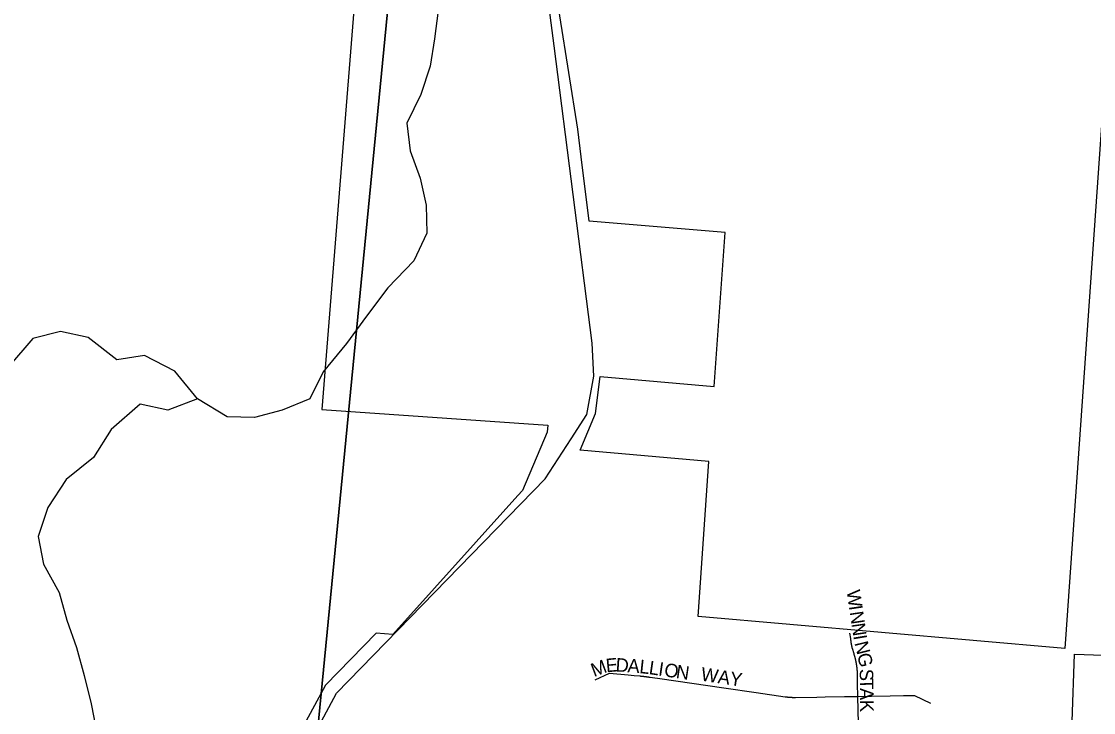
# Model space of a CAD drawing. Extents: x 1310247 to 1664935, y 284496 to 704931.
# Drawn here: x 1456883 to 1460843, y 510177 to 512728 of the extents above; entities that cross this region are included whole.
import ezdxf

# ---------------------------------------------------------------- set-up
doc = ezdxf.new("R2010")
doc.units = 0
for name, color, linetype in [('GM_P_State_Location', 7, 'Continuous'), ('GM_X_County', 7, 'Continuous'), ('GM_X_County_Road_Text', 7, 'Continuous'), ('GM_X_Major_Lake_Text', 7, 'Continuous'), ('GM_X_Minor_River_Text', 7, 'Continuous'), ('GM_X_State_Location', 7, 'Continuous')]:
    doc.layers.add(name, color=color, linetype=linetype)

msp = doc.modelspace()

# ---------------------------------------------------------------- linework, layer by layer
at = {"layer": 'GM_X_County'}
for points in [[(1453058.4, 513896), (1458295.5, 513384.9), (1457766.6, 507956.1), (1452467.3, 508458.4)], [(1458295.5, 513384.9), (1463685.8, 512838.7), (1463120.7, 507398.7), (1457766.6, 507956.1)]]:
    msp.add_lwpolyline(points, close=True, dxfattribs=at)
at = {"layer": 'GM_X_County_Road_Text'}
for points in [[(1458850.3, 512637.8), (1458810.1, 512951.4)], [(1457774.1, 508170.1), (1457849.3, 508921.8), (1457956, 509989.6), (1457981.2, 510127.5), (1458046, 510248.4), (1458817.5, 511039.6), (1458913, 511187.9), (1458971.1, 511276.9), (1458996.4, 511418.8), (1458991.2, 511541.4), (1458850.3, 512637.8)]]:
    msp.add_lwpolyline(points, dxfattribs=at)
at = {"layer": 'GM_X_Major_Lake_Text'}
for points in [[(1460926.2, 513118.3), (1460736.8, 510413.1), (1459382.1, 510531.6), (1459422.2, 511104.4), (1458945.9, 511146.1), (1459003, 511280.7), (1459019.9, 511417.6), (1459441.5, 511380.7), (1459481.4, 511949.7), (1458979.8, 511991), (1458950.6, 512228.2), (1458938.1, 512330.4), (1458838.5, 512959.5)], [(1458128.5, 513000.8), (1457992.1, 511296), (1458827.3, 511237.6), (1458824.1, 511211.8), (1458733.1, 510997.3), (1458715.7, 510978), (1458254, 510465.2), (1458192.8, 510470.6), (1458005.3, 510278.3), (1457933.4, 510144.2)], [(1460746.3, 509647.1), (1460772.4, 510392.5), (1462076.9, 510347)]]:
    msp.add_lwpolyline(points, dxfattribs=at)
at = {"layer": 'GM_X_Minor_River_Text'}
for points in [[(1458422.1, 512768.4), (1458408, 512664), (1458392, 512563.7), (1458358, 512459.3), (1458305.9, 512352.9), (1458317.9, 512250.5), (1458355.9, 512150.1), (1458378, 512049.8), (1458379.9, 511947.4), (1458331.9, 511845), (1458235.8, 511744.6), (1458157.7, 511640.3), (1458083.6, 511539.9), (1457997.5, 511435.5), (1457947.4, 511335.1), (1457845.3, 511293), (1457743.2, 511266.9), (1457643.1, 511268.9), (1457533, 511335.1), (1457448.9, 511437.5), (1457336.8, 511495.7), (1457234.6, 511479.7), (1457128.5, 511562), (1457026.4, 511584), (1456924.3, 511558), (1456834.2, 511453.6)], [(1457533, 511335.1), (1457422.8, 511293), (1457320.7, 511315.1), (1457214.6, 511222.7), (1457148.5, 511118.3), (1457048.4, 511038), (1456980.3, 510933.6), (1456944.3, 510827.2), (1456964.3, 510724.9), (1457022.3, 510620.5), (1457050.4, 510518.1), (1457086.4, 510417.8), (1457114.4, 510313.4), (1457140.4, 510209), (1457160.5, 510102.6)]]:
    msp.add_lwpolyline(points, dxfattribs=at)
at = {"layer": 'GM_X_State_Location'}
for points in [[(1459975.3, 510087), (1459972.4, 510236.9), (1459971.4, 510282.9), (1459971, 510301.9), (1459970.6, 510320.9), (1459970.6, 510320.9), (1459970.6, 510321.5), (1459970.6, 510322), (1459970.6, 510322.4), (1459970.6, 510322.9), (1459970.6, 510323.4), (1459970.6, 510323.8), (1459970.5, 510324.3), (1459970.5, 510324.8), (1459970.5, 510325.2), (1459970.5, 510325.7), (1459970.5, 510326.2), (1459970.5, 510326.6), (1459970.4, 510327.1), (1459970.4, 510327.5), (1459970.4, 510328), (1459970.4, 510328.5), (1459970.3, 510328.9), (1459970.3, 510329.4), (1459970.3, 510329.9), (1459970.3, 510330.3), (1459970.2, 510330.8), (1459970.2, 510331.3), (1459970.2, 510331.7), (1459970.1, 510332.2), (1459970.1, 510332.6), (1459970.1, 510332.9), (1459970.1, 510333.1), (1459970, 510333.6), (1459970, 510334), (1459970, 510334.5), (1459969.9, 510335), (1459969.9, 510335.4), (1459969.9, 510335.9), (1459969.8, 510336.3), (1459969.8, 510336.8), (1459969.8, 510337.3), (1459969.7, 510337.7), (1459969.7, 510338.2), (1459969.6, 510338.6), (1459969.6, 510339.1), (1459969.5, 510339.6), (1459969.5, 510340), (1459969.4, 510340.5), (1459969.4, 510341), (1459969.3, 510341.4), (1459969.3, 510341.9), (1459969.3, 510342.3), (1459969.2, 510342.8), (1459969.1, 510343.3), (1459969.1, 510343.7), (1459969, 510344.2), (1459969, 510344.6), (1459968.9, 510345.1), (1459968.9, 510345.6), (1459968.8, 510346), (1459968.8, 510346.5), (1459968.7, 510346.9), (1459968.6, 510347.4), (1459968.6, 510347.9), (1459968.5, 510348.3), (1459968.5, 510348.8), (1459968.4, 510349.2), (1459968.3, 510349.7), (1459968.3, 510350.2), (1459968.2, 510350.6), (1459968.1, 510351.1), (1459968.1, 510351.5), (1459968, 510352), (1459967.9, 510352.5), (1459967.9, 510352.9), (1459967.8, 510353.4), (1459967.7, 510353.8), (1459967.6, 510354.3), (1459967.6, 510354.8), (1459967.5, 510355.2), (1459967.4, 510355.7), (1459967.3, 510356.1), (1459967.3, 510356.6), (1459967.2, 510357), (1459967.1, 510357.5), (1459967, 510358), (1459966.9, 510358.4), (1459966.9, 510358.9), (1459966.8, 510359.3), (1459966.7, 510359.8), (1459966.6, 510360.2), (1459966.5, 510360.7), (1459966.4, 510361.2), (1459966.4, 510361.6), (1459966.3, 510362.1), (1459966.2, 510362.5), (1459966.1, 510363), (1459966, 510363.4), (1459965.9, 510363.9), (1459965.8, 510364.3), (1459965.7, 510364.8), (1459965.6, 510365.3), (1459965.5, 510365.7), (1459965.4, 510366.2), (1459965.3, 510366.6), (1459965.3, 510367.1), (1459965.2, 510367.5), (1459965.1, 510368), (1459965, 510368.4), (1459964.9, 510368.9), (1459964.8, 510369.3), (1459964.6, 510369.8), (1459964.5, 510370.2), (1459964.4, 510370.7), (1459964.3, 510371.2), (1459964.2, 510371.6), (1459964.1, 510372.1), (1459964, 510372.5), (1459963.9, 510373), (1459963.8, 510373.4), (1459963.7, 510373.9), (1459963.6, 510374.3), (1459963.5, 510374.8), (1459963.4, 510375.2), (1459963.2, 510375.7), (1459963.1, 510376.1), (1459963, 510376.6), (1459962.9, 510377), (1459962.8, 510377.5), (1459962.7, 510377.9), (1459962.5, 510378.4), (1459962.4, 510378.8), (1459962.3, 510379.3), (1459962.2, 510379.7), (1459962.1, 510380.2), (1459961.9, 510380.6), (1459961.8, 510381.1), (1459961.7, 510381.5), (1459961.6, 510381.9), (1459961.4, 510382.4), (1459961.3, 510382.8), (1459961.2, 510383.3), (1459961, 510383.7), (1459960.9, 510384.2), (1459960.8, 510384.6), (1459960.7, 510385.1), (1459960.5, 510385.5), (1459960.4, 510386), (1459960.3, 510386.4), (1459960.1, 510386.9), (1459960, 510387.3), (1459959.8, 510387.7), (1459959.7, 510388.2), (1459959.6, 510388.6), (1459959.4, 510389.1), (1459959.3, 510389.5), (1459959.1, 510390), (1459959, 510390.4), (1459958.9, 510390.8), (1459958.7, 510391.3), (1459958.6, 510391.7), (1459958.4, 510392.2), (1459958.3, 510392.6), (1459958.1, 510393.1), (1459958, 510393.5), (1459952.2, 510413.3), (1459952, 510413.8), (1459951.9, 510414.3), (1459951.8, 510414.9), (1459951.7, 510415.4), (1459951.5, 510415.9), (1459951.4, 510416.4), (1459951.3, 510416.9), (1459951.2, 510417.4), (1459951.1, 510417.9), (1459950.9, 510418.4), (1459950.8, 510418.9), (1459950.7, 510419.5), (1459950.6, 510420), (1459950.5, 510420.5), (1459950.4, 510421), (1459950.3, 510421.5), (1459950.2, 510422), (1459950.1, 510422.5), (1459949.9, 510423.1), (1459949.8, 510423.6), (1459949.7, 510424.1), (1459949.6, 510424.6), (1459949.5, 510425.1), (1459949.4, 510425.6), (1459949.3, 510426.1), (1459949.2, 510426.7), (1459949.1, 510427.2), (1459949, 510427.7), (1459948.9, 510428.2), (1459948.9, 510428.7), (1459948.8, 510429.2), (1459948.7, 510429.8), (1459948.6, 510430.3), (1459948.5, 510430.8), (1459948.4, 510431.3), (1459948.3, 510431.8), (1459948.2, 510432.4), (1459948.1, 510432.9), (1459948.1, 510433.4), (1459948, 510433.9), (1459947.9, 510434.4), (1459947.9, 510434.7), (1459947.8, 510434.9), (1459947.7, 510435.5), (1459947.7, 510436), (1459947.6, 510436.5), (1459947.5, 510437), (1459947.4, 510437.5), (1459947.4, 510438.1), (1459947.3, 510438.6), (1459947.2, 510439.1), (1459947.1, 510439.6), (1459947.1, 510440.1), (1459947, 510440.7), (1459946.9, 510441.2), (1459946.9, 510441.7), (1459946.8, 510442.2), (1459946.7, 510442.7), (1459946.7, 510443.3), (1459946.6, 510443.8), (1459946.6, 510444.3), (1459946.5, 510444.8), (1459946.4, 510445.4), (1459946.4, 510445.9), (1459946.3, 510446.4), (1459946.3, 510446.9), (1459946.2, 510447.4), (1459946.2, 510448), (1459946.1, 510448.5), (1459946.1, 510449), (1459946, 510449.5), (1459946, 510450.1), (1459942.8, 510469.8)], [(1459001.8, 510298.2), (1459054.7, 510322.8), (1459124.1, 510316.5), (1459145.7, 510314.4), (1459167.2, 510312.3), (1459167.2, 510312.3), (1459167.7, 510312.3), (1459168.2, 510312.2), (1459168.7, 510312.2), (1459169.2, 510312.1), (1459169.7, 510312.1), (1459170.2, 510312), (1459170.7, 510312), (1459171.1, 510311.9), (1459171.6, 510311.9), (1459172.1, 510311.8), (1459172.6, 510311.8), (1459173.1, 510311.7), (1459173.6, 510311.7), (1459174.1, 510311.6), (1459174.6, 510311.6), (1459175.1, 510311.5), (1459175.5, 510311.5), (1459176, 510311.4), (1459176.5, 510311.4), (1459177, 510311.3), (1459177.5, 510311.3), (1459178, 510311.2), (1459178.5, 510311.2), (1459179, 510311.1), (1459179.4, 510311.1), (1459179.9, 510311), (1459180.4, 510311), (1459180.9, 510310.9), (1459181.4, 510310.8), (1459181.9, 510310.8), (1459182.4, 510310.7), (1459182.9, 510310.7), (1459183.3, 510310.6), (1459183.8, 510310.6), (1459184.3, 510310.5), (1459184.8, 510310.4), (1459185.3, 510310.4), (1459185.8, 510310.3), (1459186.3, 510310.3), (1459186.8, 510310.2), (1459187.2, 510310.2), (1459187.7, 510310.1), (1459188.2, 510310), (1459188.7, 510310), (1459189.2, 510309.9), (1459189.7, 510309.8), (1459190.2, 510309.8), (1459190.7, 510309.7), (1459191.1, 510309.7), (1459191.6, 510309.6), (1459192.1, 510309.5), (1459192.6, 510309.5), (1459193.1, 510309.4), (1459193.6, 510309.4), (1459194.1, 510309.3), (1459194.5, 510309.2), (1459195, 510309.2), (1459195.5, 510309.1), (1459196, 510309), (1459196.5, 510309), (1459197, 510308.9), (1459197.5, 510308.8), (1459198, 510308.8), (1459198.4, 510308.7), (1459198.9, 510308.6), (1459199.4, 510308.6), (1459199.9, 510308.5), (1459200.4, 510308.4), (1459200.9, 510308.4), (1459201.4, 510308.3), (1459201.8, 510308.2), (1459202.3, 510308.2), (1459202.8, 510308.1), (1459203.3, 510308), (1459203.8, 510308), (1459204.3, 510307.9), (1459204.8, 510307.8), (1459205.4, 510307.7), (1459205.4, 510307.7), (1459213.7, 510306.5), (1459240.1, 510302.7), (1459358.8, 510285.5), (1459477.5, 510268.4), (1459596.4, 510251.2), (1459703.8, 510235.6), (1459704.3, 510235.6), (1459704.8, 510235.5), (1459705.3, 510235.4), (1459705.9, 510235.3), (1459706.4, 510235.3), (1459706.9, 510235.2), (1459707.5, 510235.1), (1459708, 510235.1), (1459708.5, 510235), (1459709.1, 510234.9), (1459709.6, 510234.9), (1459710.1, 510234.8), (1459710.6, 510234.7), (1459711.2, 510234.7), (1459711.7, 510234.6), (1459712.2, 510234.6), (1459712.8, 510234.5), (1459713.3, 510234.5), (1459713.8, 510234.4), (1459714.4, 510234.3), (1459714.9, 510234.3), (1459715.4, 510234.2), (1459715.9, 510234.2), (1459716.5, 510234.1), (1459717, 510234.1), (1459717.5, 510234), (1459718.1, 510234), (1459718.6, 510234), (1459719.1, 510233.9), (1459719.7, 510233.9), (1459720.2, 510233.8), (1459720.7, 510233.8), (1459721.3, 510233.8), (1459721.8, 510233.7), (1459722.3, 510233.7), (1459723.4, 510233.6), (1459723.9, 510233.6), (1459724.4, 510233.6), (1459725, 510233.5), (1459725.5, 510233.5), (1459726, 510233.5), (1459726.6, 510233.4), (1459727.1, 510233.4), (1459727.6, 510233.4), (1459728.2, 510233.4), (1459728.7, 510233.4), (1459729.2, 510233.3), (1459729.8, 510233.3), (1459730.3, 510233.3), (1459730.8, 510233.3), (1459731.4, 510233.3), (1459731.9, 510233.3), (1459732.4, 510233.2), (1459733, 510233.2), (1459733.5, 510233.2), (1459734, 510233.2), (1459734.6, 510233.2), (1459735.1, 510233.2), (1459735.6, 510233.2), (1459736.2, 510233.2), (1459736.7, 510233.2), (1459737.2, 510233.2), (1459737.8, 510233.2), (1459738.3, 510233.2), (1459738.8, 510233.2), (1459739.4, 510233.2), (1459739.9, 510233.2), (1459740.4, 510233.2), (1459741, 510233.2), (1459741.7, 510233.2), (1459821.1, 510234.5), (1459851.6, 510235), (1459922.3, 510236.1), (1459972.4, 510236.9), (1460022.4, 510237.7), (1460091.5, 510238.9), (1460140.3, 510239.6), (1460161, 510240), (1460181.8, 510240.3), (1460240.3, 510211.3)]]:
    msp.add_lwpolyline(points, dxfattribs=at)

# ---------------------------------------------------------------- texts
at = {"layer": 'GM_P_State_Location'}
for s, rotation, p in [('W', 278.3512, (1459930.4, 510626.3)), ('I', 278.3554, (1459938.7, 510569.7)), ('N', 278.3557, (1459941.9, 510547.9)), ('N', 278.3557, (1459948.3, 510504.4)), ('I', 279.3238, (1459954.8, 510460)), ('N', 283.8404, (1459959.2, 510434)), ('G', 281.5971, (1459969.7, 510391.8)), ('M', 20.5667, (1458997.4, 510307.9)), ('E', 5.3354, (1459043.4, 510325.6)), ('D', 356.5014, (1459076.4, 510328.9)), ('A', 355.9751, (1459120.2, 510326.2)), ('L', 353.8952, (1459163.6, 510323.1)), ('L', 351.7462, (1459198.1, 510319.4)), ('I', 351.6227, (1459232.9, 510314.4)), ('O', 351.5979, (1459254.7, 510311.2)), ('N', 351.614, (1459298.2, 510304.8)), ('WAY', 351.3828, (1459390.1, 510295.5)), ('S', 271.0655, (1459978.7, 510337.9)), ('T', 270.6011, (1459979.4, 510302.8)), ('A', 270.5902, (1459979.7, 510267.6)), ('K', 270.5902, (1459980.2, 510223.6))]:
    msp.add_text(s, height=50, rotation=rotation, dxfattribs=at).set_placement(p)

doc.saveas('drawing.dxf')
